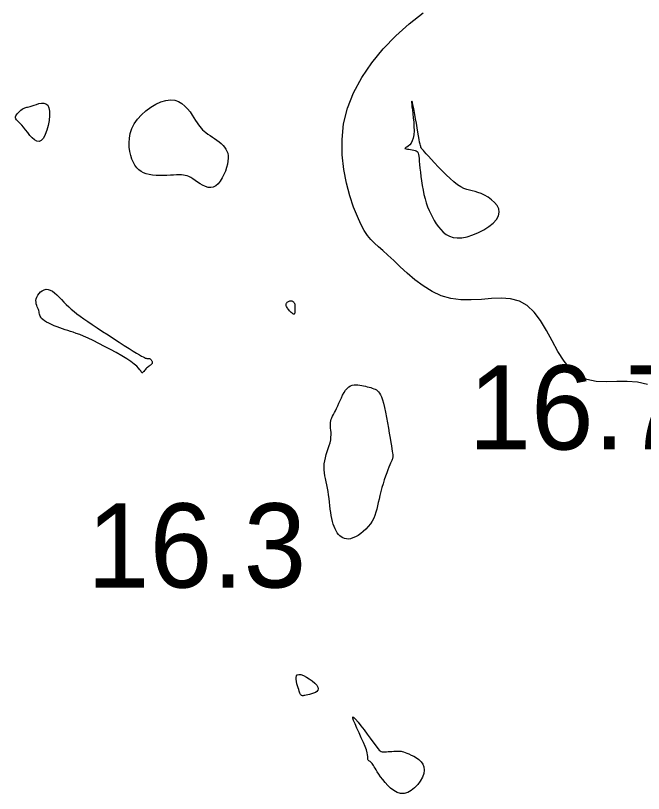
# Model space of a CAD drawing. Extents: x 3040093 to 3056816, y 408076 to 509144.
# Drawn here: x 3046356.67 to 3046393.95, y 434745.05 to 434791.25 of the extents above; entities that cross this region are included whole.
import ezdxf

# ---------------------------------------------------------------- set-up
doc = ezdxf.new("R2010")
doc.units = 0
doc.layers.add('V-CHAN-CONT-EL17', color=7, linetype='Continuous')
doc.layers.add('V-TOPO-SOUN-0610', color=7, linetype='Continuous')

msp = doc.modelspace()

# ---------------------------------------------------------------- linework, layer by layer
at = {"layer": 'V-CHAN-CONT-EL17'}
msp.add_lwpolyline([(3046394.189, 434769.346), (3046393.598, 434769.473), (3046392.983, 434769.513), (3046392.36, 434769.507), (3046391.742, 434769.497), (3046391.146, 434769.524), (3046390.586, 434769.63), (3046390.076, 434769.855), (3046389.628, 434770.229), (3046389.231, 434770.725), (3046388.869, 434771.302), (3046388.526, 434771.923), (3046388.189, 434772.546), (3046387.84, 434773.133), (3046387.465, 434773.644), (3046387.048, 434774.039), (3046386.579, 434774.29), (3046386.062, 434774.419), (3046385.508, 434774.457), (3046384.926, 434774.438), (3046384.326, 434774.394), (3046383.719, 434774.358), (3046383.113, 434774.362), (3046382.519, 434774.438), (3046381.946, 434774.612), (3046381.397, 434774.87), (3046380.876, 434775.191), (3046380.384, 434775.556), (3046379.926, 434775.942), (3046379.504, 434776.328), (3046379.121, 434776.695), (3046378.78, 434777.02), (3046378.481, 434777.291), (3046378.219, 434777.521), (3046377.986, 434777.734), (3046377.773, 434777.951), (3046377.573, 434778.195), (3046377.377, 434778.488), (3046377.178, 434778.851), (3046376.967, 434779.309), (3046376.741, 434779.875), (3046376.517, 434780.54), (3046376.315, 434781.29), (3046376.156, 434782.108), (3046376.061, 434782.978), (3046376.052, 434783.884), (3046376.147, 434784.811), (3046376.37, 434785.743), (3046376.734, 434786.666), (3046377.224, 434787.567), (3046377.821, 434788.438), (3046378.504, 434789.268), (3046379.253, 434790.048), (3046380.046, 434790.767), (3046380.863, 434791.417)], dxfattribs=at)
for points in [[(3046357.037, 434784.742), (3046356.939, 434784.846), (3046356.855, 434784.931), (3046356.784, 434785.002), (3046356.729, 434785.062), (3046356.692, 434785.117), (3046356.673, 434785.17), (3046356.674, 434785.227), (3046356.696, 434785.29), (3046356.736, 434785.358), (3046356.789, 434785.428), (3046356.852, 434785.498), (3046356.921, 434785.566), (3046356.992, 434785.627), (3046357.062, 434785.681), (3046357.126, 434785.724), (3046357.181, 434785.754), (3046357.232, 434785.774), (3046357.281, 434785.788), (3046357.333, 434785.799), (3046357.391, 434785.81), (3046357.461, 434785.826), (3046357.545, 434785.848), (3046357.649, 434785.882), (3046357.774, 434785.928), (3046357.915, 434785.977), (3046358.063, 434786.021), (3046358.212, 434786.047), (3046358.353, 434786.046), (3046358.479, 434786.008), (3046358.582, 434785.922), (3046358.654, 434785.777), (3046358.691, 434785.569), (3046358.692, 434785.312), (3046358.664, 434785.025), (3046358.608, 434784.728), (3046358.531, 434784.441), (3046358.434, 434784.183), (3046358.323, 434783.974), (3046358.2, 434783.834), (3046358.071, 434783.775), (3046357.936, 434783.791), (3046357.799, 434783.865), (3046357.661, 434783.984), (3046357.525, 434784.133), (3046357.392, 434784.297), (3046357.265, 434784.463), (3046357.146, 434784.615)], [(3046364.43, 434781.846), (3046364.267, 434781.909), (3046364.12, 434781.991), (3046363.988, 434782.092), (3046363.869, 434782.213), (3046363.763, 434782.357), (3046363.669, 434782.524), (3046363.585, 434782.715), (3046363.513, 434782.931), (3046363.456, 434783.169), (3046363.419, 434783.424), (3046363.407, 434783.692), (3046363.427, 434783.97), (3046363.482, 434784.253), (3046363.579, 434784.538), (3046363.722, 434784.82), (3046363.915, 434785.095), (3046364.149, 434785.356), (3046364.415, 434785.596), (3046364.703, 434785.809), (3046365.002, 434785.988), (3046365.304, 434786.125), (3046365.599, 434786.214), (3046365.875, 434786.247), (3046366.126, 434786.222), (3046366.35, 434786.144), (3046366.551, 434786.026), (3046366.73, 434785.876), (3046366.889, 434785.705), (3046367.03, 434785.524), (3046367.154, 434785.343), (3046367.264, 434785.172), (3046367.361, 434785.02), (3046367.45, 434784.885), (3046367.532, 434784.766), (3046367.612, 434784.659), (3046367.693, 434784.561), (3046367.778, 434784.471), (3046367.871, 434784.384), (3046367.975, 434784.299), (3046368.092, 434784.212), (3046368.22, 434784.124), (3046368.354, 434784.034), (3046368.491, 434783.941), (3046368.627, 434783.846), (3046368.758, 434783.748), (3046368.881, 434783.647), (3046368.991, 434783.542), (3046369.086, 434783.434), (3046369.163, 434783.32), (3046369.224, 434783.199), (3046369.266, 434783.069), (3046369.291, 434782.928), (3046369.297, 434782.775), (3046369.284, 434782.607), (3046369.252, 434782.424), (3046369.199, 434782.224), (3046369.129, 434782.015), (3046369.042, 434781.806), (3046368.94, 434781.606), (3046368.824, 434781.422), (3046368.696, 434781.265), (3046368.558, 434781.142), (3046368.411, 434781.063), (3046368.257, 434781.032), (3046368.099, 434781.046), (3046367.939, 434781.093), (3046367.779, 434781.167), (3046367.623, 434781.258), (3046367.472, 434781.358), (3046367.329, 434781.458), (3046367.197, 434781.548), (3046367.077, 434781.623), (3046366.966, 434781.682), (3046366.859, 434781.727), (3046366.751, 434781.758), (3046366.639, 434781.779), (3046366.518, 434781.79), (3046366.382, 434781.792), (3046366.229, 434781.788), (3046366.054, 434781.78), (3046365.861, 434781.769), (3046365.655, 434781.758), (3046365.441, 434781.75), (3046365.225, 434781.748), (3046365.01, 434781.754), (3046364.803, 434781.771), (3046364.608, 434781.801)], [(3046381.775, 434778.704), (3046381.912, 434778.534), (3046382.065, 434778.38), (3046382.235, 434778.249), (3046382.427, 434778.145), (3046382.644, 434778.074), (3046382.89, 434778.042), (3046383.169, 434778.055), (3046383.48, 434778.115), (3046383.811, 434778.218), (3046384.147, 434778.357), (3046384.472, 434778.525), (3046384.77, 434778.716), (3046385.026, 434778.922), (3046385.224, 434779.137), (3046385.348, 434779.354), (3046385.388, 434779.567), (3046385.353, 434779.772), (3046385.255, 434779.966), (3046385.109, 434780.146), (3046384.928, 434780.31), (3046384.725, 434780.454), (3046384.515, 434780.576), (3046384.31, 434780.672), (3046384.121, 434780.742), (3046383.947, 434780.793), (3046383.781, 434780.834), (3046383.62, 434780.873), (3046383.457, 434780.921), (3046383.288, 434780.986), (3046383.108, 434781.077), (3046382.911, 434781.203), (3046382.694, 434781.37), (3046382.464, 434781.571), (3046382.226, 434781.796), (3046381.988, 434782.033), (3046381.757, 434782.272), (3046381.541, 434782.504), (3046381.347, 434782.717), (3046381.182, 434782.9), (3046381.051, 434783.047), (3046380.952, 434783.159), (3046380.88, 434783.241), (3046380.83, 434783.299), (3046380.798, 434783.336), (3046380.779, 434783.359), (3046380.769, 434783.371), (3046380.762, 434783.379), (3046380.756, 434783.387), (3046380.747, 434783.4), (3046380.737, 434783.423), (3046380.724, 434783.464), (3046380.707, 434783.526), (3046380.687, 434783.615), (3046380.662, 434783.737), (3046380.632, 434783.898), (3046380.597, 434784.099), (3046380.557, 434784.333), (3046380.513, 434784.589), (3046380.468, 434784.856), (3046380.423, 434785.122), (3046380.378, 434785.377), (3046380.336, 434785.61), (3046380.297, 434785.809), (3046380.264, 434785.966), (3046380.235, 434786.078), (3046380.213, 434786.146), (3046380.196, 434786.171), (3046380.187, 434786.152), (3046380.185, 434786.089), (3046380.191, 434785.982), (3046380.206, 434785.833), (3046380.228, 434785.642), (3046380.255, 434785.418), (3046380.283, 434785.172), (3046380.306, 434784.914), (3046380.322, 434784.654), (3046380.326, 434784.403), (3046380.314, 434784.171), (3046380.28, 434783.968), (3046380.225, 434783.802), (3046380.152, 434783.672), (3046380.069, 434783.571), (3046379.986, 434783.497), (3046379.908, 434783.443), (3046379.843, 434783.406), (3046379.8, 434783.38), (3046379.787, 434783.362), (3046379.807, 434783.346), (3046379.857, 434783.332), (3046379.93, 434783.319), (3046380.019, 434783.305), (3046380.117, 434783.291), (3046380.218, 434783.275), (3046380.313, 434783.257), (3046380.397, 434783.235), (3046380.463, 434783.209), (3046380.514, 434783.176), (3046380.552, 434783.131), (3046380.579, 434783.07), (3046380.599, 434782.991), (3046380.614, 434782.89), (3046380.626, 434782.761), (3046380.64, 434782.603), (3046380.657, 434782.413), (3046380.677, 434782.194), (3046380.703, 434781.954), (3046380.733, 434781.697), (3046380.769, 434781.429), (3046380.812, 434781.157), (3046380.861, 434780.886), (3046380.917, 434780.622), (3046380.981, 434780.369), (3046381.054, 434780.129), (3046381.133, 434779.899), (3046381.221, 434779.68), (3046381.316, 434779.47), (3046381.42, 434779.268), (3046381.53, 434779.074), (3046381.649, 434778.885)], [(3046358.031, 434773.797), (3046357.998, 434773.874), (3046357.964, 434773.955), (3046357.931, 434774.039), (3046357.904, 434774.129), (3046357.887, 434774.222), (3046357.885, 434774.321), (3046357.9, 434774.425), (3046357.937, 434774.532), (3046357.993, 434774.64), (3046358.067, 434774.742), (3046358.156, 434774.834), (3046358.257, 434774.909), (3046358.367, 434774.963), (3046358.486, 434774.991), (3046358.608, 434774.986), (3046358.734, 434774.946), (3046358.862, 434774.875), (3046358.992, 434774.777), (3046359.125, 434774.659), (3046359.26, 434774.525), (3046359.398, 434774.382), (3046359.538, 434774.235), (3046359.681, 434774.09), (3046359.827, 434773.95), (3046359.98, 434773.814), (3046360.142, 434773.679), (3046360.317, 434773.541), (3046360.51, 434773.397), (3046360.723, 434773.245), (3046360.96, 434773.081), (3046361.225, 434772.901), (3046361.52, 434772.704), (3046361.835, 434772.495), (3046362.163, 434772.28), (3046362.494, 434772.064), (3046362.818, 434771.855), (3046363.126, 434771.658), (3046363.407, 434771.479), (3046363.654, 434771.324), (3046363.858, 434771.199), (3046364.022, 434771.101), (3046364.151, 434771.026), (3046364.252, 434770.972), (3046364.329, 434770.935), (3046364.386, 434770.911), (3046364.431, 434770.897), (3046364.467, 434770.89), (3046364.5, 434770.886), (3046364.529, 434770.885), (3046364.557, 434770.884), (3046364.584, 434770.883), (3046364.609, 434770.881), (3046364.633, 434770.875), (3046364.657, 434770.866), (3046364.681, 434770.851), (3046364.705, 434770.83), (3046364.729, 434770.804), (3046364.75, 434770.773), (3046364.767, 434770.739), (3046364.78, 434770.703), (3046364.786, 434770.666), (3046364.785, 434770.629), (3046364.774, 434770.594), (3046364.753, 434770.56), (3046364.724, 434770.527), (3046364.687, 434770.495), (3046364.645, 434770.463), (3046364.599, 434770.429), (3046364.55, 434770.392), (3046364.501, 434770.353), (3046364.453, 434770.31), (3046364.407, 434770.262), (3046364.364, 434770.213), (3046364.325, 434770.164), (3046364.288, 434770.12), (3046364.255, 434770.082), (3046364.226, 434770.053), (3046364.2, 434770.037), (3046364.179, 434770.037), (3046364.161, 434770.055), (3046364.139, 434770.091), (3046364.106, 434770.145), (3046364.056, 434770.218), (3046363.98, 434770.31), (3046363.87, 434770.421), (3046363.72, 434770.55), (3046363.522, 434770.698), (3046363.272, 434770.864), (3046362.979, 434771.043), (3046362.654, 434771.231), (3046362.309, 434771.42), (3046361.957, 434771.605), (3046361.609, 434771.782), (3046361.278, 434771.944), (3046360.976, 434772.086), (3046360.711, 434772.203), (3046360.48, 434772.298), (3046360.277, 434772.376), (3046360.096, 434772.44), (3046359.931, 434772.495), (3046359.775, 434772.544), (3046359.623, 434772.593), (3046359.467, 434772.644), (3046359.305, 434772.701), (3046359.138, 434772.765), (3046358.97, 434772.832), (3046358.808, 434772.903), (3046358.654, 434772.976), (3046358.513, 434773.05), (3046358.391, 434773.123), (3046358.291, 434773.195), (3046358.216, 434773.263), (3046358.164, 434773.329), (3046358.129, 434773.394), (3046358.108, 434773.458), (3046358.094, 434773.522), (3046358.084, 434773.587), (3046358.073, 434773.654), (3046358.056, 434773.724)], [(3046372.771, 434774.198), (3046372.799, 434774.227), (3046372.831, 434774.253), (3046372.868, 434774.274), (3046372.908, 434774.291), (3046372.949, 434774.302), (3046372.991, 434774.307), (3046373.031, 434774.306), (3046373.07, 434774.298), (3046373.105, 434774.284), (3046373.138, 434774.264), (3046373.167, 434774.241), (3046373.192, 434774.214), (3046373.214, 434774.184), (3046373.231, 434774.153), (3046373.244, 434774.122), (3046373.251, 434774.091), (3046373.255, 434774.06), (3046373.255, 434774.028), (3046373.254, 434773.994), (3046373.251, 434773.959), (3046373.248, 434773.921), (3046373.246, 434773.879), (3046373.245, 434773.833), (3046373.246, 434773.783), (3046373.249, 434773.731), (3046373.251, 434773.679), (3046373.251, 434773.631), (3046373.248, 434773.588), (3046373.24, 434773.553), (3046373.225, 434773.53), (3046373.203, 434773.52), (3046373.172, 434773.525), (3046373.133, 434773.543), (3046373.089, 434773.574), (3046373.042, 434773.613), (3046372.992, 434773.659), (3046372.943, 434773.711), (3046372.897, 434773.764), (3046372.854, 434773.817), (3046372.817, 434773.869), (3046372.787, 434773.918), (3046372.763, 434773.966), (3046372.746, 434774.01), (3046372.736, 434774.053), (3046372.733, 434774.093), (3046372.738, 434774.13), (3046372.751, 434774.165)], [(3046375.398, 434766.201), (3046375.404, 434766.351), (3046375.4, 434766.492), (3046375.39, 434766.626), (3046375.378, 434766.752), (3046375.367, 434766.871), (3046375.362, 434766.982), (3046375.366, 434767.086), (3046375.382, 434767.183), (3046375.41, 434767.276), (3046375.447, 434767.368), (3046375.493, 434767.462), (3046375.546, 434767.56), (3046375.605, 434767.667), (3046375.667, 434767.784), (3046375.733, 434767.916), (3046375.8, 434768.064), (3046375.869, 434768.223), (3046375.94, 434768.388), (3046376.014, 434768.553), (3046376.091, 434768.713), (3046376.173, 434768.863), (3046376.259, 434768.995), (3046376.351, 434769.106), (3046376.448, 434769.19), (3046376.55, 434769.25), (3046376.656, 434769.289), (3046376.766, 434769.309), (3046376.877, 434769.315), (3046376.991, 434769.31), (3046377.105, 434769.296), (3046377.219, 434769.277), (3046377.332, 434769.256), (3046377.443, 434769.234), (3046377.552, 434769.209), (3046377.657, 434769.182), (3046377.757, 434769.154), (3046377.852, 434769.123), (3046377.941, 434769.09), (3046378.023, 434769.055), (3046378.097, 434769.016), (3046378.165, 434768.97), (3046378.228, 434768.911), (3046378.286, 434768.833), (3046378.342, 434768.731), (3046378.397, 434768.599), (3046378.452, 434768.433), (3046378.508, 434768.227), (3046378.567, 434767.978), (3046378.627, 434767.695), (3046378.688, 434767.388), (3046378.747, 434767.07), (3046378.805, 434766.75), (3046378.859, 434766.442), (3046378.908, 434766.155), (3046378.951, 434765.9), (3046378.987, 434765.687), (3046379.016, 434765.513), (3046379.039, 434765.373), (3046379.056, 434765.262), (3046379.067, 434765.175), (3046379.072, 434765.106), (3046379.072, 434765.052), (3046379.068, 434765.006), (3046379.059, 434764.964), (3046379.046, 434764.922), (3046379.027, 434764.875), (3046379.002, 434764.82), (3046378.971, 434764.752), (3046378.933, 434764.667), (3046378.888, 434764.562), (3046378.835, 434764.431), (3046378.774, 434764.272), (3046378.707, 434764.09), (3046378.636, 434763.888), (3046378.563, 434763.671), (3046378.491, 434763.445), (3046378.422, 434763.213), (3046378.357, 434762.982), (3046378.299, 434762.755), (3046378.25, 434762.537), (3046378.206, 434762.328), (3046378.163, 434762.127), (3046378.119, 434761.933), (3046378.069, 434761.747), (3046378.009, 434761.566), (3046377.935, 434761.391), (3046377.845, 434761.221), (3046377.734, 434761.056), (3046377.606, 434760.897), (3046377.466, 434760.747), (3046377.315, 434760.609), (3046377.16, 434760.485), (3046377.003, 434760.378), (3046376.849, 434760.29), (3046376.701, 434760.224), (3046376.563, 434760.182), (3046376.434, 434760.162), (3046376.315, 434760.164), (3046376.205, 434760.185), (3046376.103, 434760.225), (3046376.009, 434760.282), (3046375.922, 434760.353), (3046375.842, 434760.439), (3046375.769, 434760.537), (3046375.701, 434760.647), (3046375.639, 434760.769), (3046375.583, 434760.902), (3046375.532, 434761.048), (3046375.487, 434761.205), (3046375.447, 434761.373), (3046375.412, 434761.552), (3046375.382, 434761.743), (3046375.355, 434761.942), (3046375.33, 434762.147), (3046375.306, 434762.356), (3046375.282, 434762.567), (3046375.256, 434762.776), (3046375.227, 434762.983), (3046375.193, 434763.184), (3046375.155, 434763.378), (3046375.115, 434763.564), (3046375.075, 434763.746), (3046375.039, 434763.924), (3046375.01, 434764.1), (3046374.99, 434764.275), (3046374.984, 434764.45), (3046374.995, 434764.627), (3046375.023, 434764.807), (3046375.066, 434764.989), (3046375.12, 434765.172), (3046375.179, 434765.354), (3046375.239, 434765.533), (3046375.295, 434765.709), (3046375.343, 434765.88), (3046375.379, 434766.045)], [(3046373.61, 434752.107), (3046373.764, 434752.05), (3046373.935, 434751.964), (3046374.111, 434751.856), (3046374.28, 434751.734), (3046374.429, 434751.606), (3046374.548, 434751.48), (3046374.622, 434751.363), (3046374.645, 434751.262), (3046374.622, 434751.178), (3046374.561, 434751.107), (3046374.472, 434751.049), (3046374.365, 434751.002), (3046374.248, 434750.965), (3046374.13, 434750.935), (3046374.021, 434750.91), (3046373.928, 434750.891), (3046373.851, 434750.875), (3046373.788, 434750.864), (3046373.738, 434750.858), (3046373.697, 434750.857), (3046373.665, 434750.86), (3046373.639, 434750.868), (3046373.618, 434750.882), (3046373.599, 434750.901), (3046373.583, 434750.926), (3046373.566, 434750.961), (3046373.549, 434751.006), (3046373.53, 434751.063), (3046373.508, 434751.133), (3046373.482, 434751.219), (3046373.451, 434751.321), (3046373.414, 434751.441), (3046373.378, 434751.571), (3046373.347, 434751.704), (3046373.327, 434751.831), (3046373.326, 434751.945), (3046373.347, 434752.037), (3046373.398, 434752.1), (3046373.485, 434752.125)], [(3046377.586, 434747.091), (3046377.588, 434747.128), (3046377.591, 434747.179), (3046377.588, 434747.251), (3046377.575, 434747.347), (3046377.546, 434747.473), (3046377.496, 434747.636), (3046377.421, 434747.84), (3046377.318, 434748.087), (3046377.195, 434748.362), (3046377.065, 434748.648), (3046376.938, 434748.926), (3046376.826, 434749.178), (3046376.74, 434749.386), (3046376.692, 434749.532), (3046376.694, 434749.597), (3046376.752, 434749.569), (3046376.86, 434749.46), (3046377.005, 434749.289), (3046377.176, 434749.072), (3046377.361, 434748.829), (3046377.549, 434748.576), (3046377.728, 434748.332), (3046377.886, 434748.114), (3046378.014, 434747.937), (3046378.116, 434747.799), (3046378.198, 434747.696), (3046378.266, 434747.623), (3046378.325, 434747.574), (3046378.381, 434747.544), (3046378.441, 434747.529), (3046378.51, 434747.524), (3046378.594, 434747.523), (3046378.689, 434747.527), (3046378.793, 434747.533), (3046378.902, 434747.54), (3046379.013, 434747.548), (3046379.122, 434747.556), (3046379.225, 434747.563), (3046379.32, 434747.567), (3046379.405, 434747.568), (3046379.481, 434747.565), (3046379.554, 434747.556), (3046379.628, 434747.541), (3046379.707, 434747.519), (3046379.795, 434747.488), (3046379.898, 434747.448), (3046380.018, 434747.397), (3046380.158, 434747.334), (3046380.311, 434747.259), (3046380.466, 434747.169), (3046380.614, 434747.062), (3046380.746, 434746.938), (3046380.85, 434746.795), (3046380.917, 434746.63), (3046380.938, 434746.443), (3046380.905, 434746.234), (3046380.824, 434746.013), (3046380.701, 434745.79), (3046380.544, 434745.577), (3046380.362, 434745.385), (3046380.161, 434745.226), (3046379.95, 434745.111), (3046379.736, 434745.052), (3046379.525, 434745.055), (3046379.321, 434745.114), (3046379.125, 434745.218), (3046378.94, 434745.357), (3046378.767, 434745.519), (3046378.608, 434745.695), (3046378.466, 434745.872), (3046378.342, 434746.042), (3046378.236, 434746.194), (3046378.149, 434746.329), (3046378.075, 434746.447), (3046378.014, 434746.55), (3046377.962, 434746.639), (3046377.917, 434746.714), (3046377.876, 434746.778), (3046377.836, 434746.832), (3046377.795, 434746.876), (3046377.754, 434746.913), (3046377.715, 434746.944), (3046377.678, 434746.97), (3046377.645, 434746.994), (3046377.619, 434747.016), (3046377.599, 434747.038), (3046377.588, 434747.063)]]:
    msp.add_lwpolyline(points, close=True, dxfattribs=at)

# ---------------------------------------------------------------- texts
at = {"layer": 'V-TOPO-SOUN-0610'}
for s, p in [('16.7 ', (3046383.553, 434765.48)), ('16.3 ', (3046360.913, 434757.28))]:
    msp.add_text(s, height=5, dxfattribs=at).set_placement(p)

doc.saveas('drawing.dxf')
